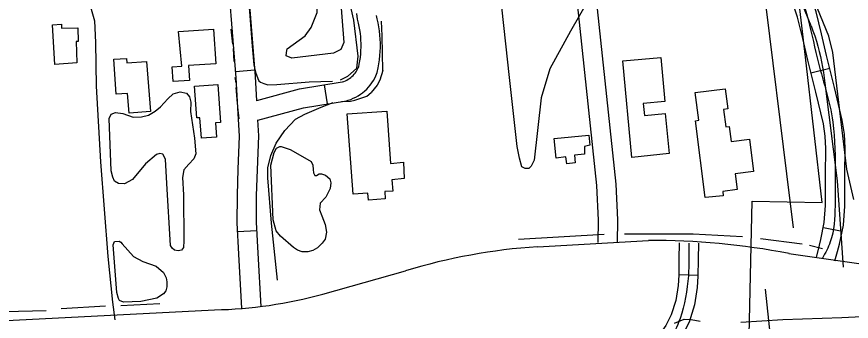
# Model space of a CAD drawing. Extents: x 3567028 to 3605064, y 510945 to 536587.
# Drawn here: x 3595582 to 3596882, y 524216 to 524691 of the extents above; entities that cross this region are included whole.
import ezdxf

# ---------------------------------------------------------------- set-up
doc = ezdxf.new("R2010")
doc.units = 0
for name, color, linetype in [('V-BLDG-OTLN', 7, 'Continuous'), ('V-DTCH-CNTR', 7, 'Continuous'), ('V-LEVE-TOET', 7, 'Continuous'), ('V-ROAD-CNTR', 7, 'Continuous'), ('V-SITE-VEGE', 7, 'Continuous'), ('V-TOPO-SHOR', 7, 'Continuous'), ('V-UTIL-LINE', 7, 'Continuous')]:
    doc.layers.add(name, color=color, linetype=linetype)

msp = doc.modelspace()

# ---------------------------------------------------------------- linework, layer by layer
at = {"layer": 'V-BLDG-OTLN'}
for points in [[(3595641.3, 524616.4), (3595637.5, 524678), (3595651.3, 524678.9), (3595651.5, 524672.9), (3595676.7, 524673.1), (3595677.3, 524651.8), (3595674.4, 524651.7), (3595675.4, 524618.6)], [(3595833.6, 524667.3), (3595888.4, 524671.2), (3595892.1, 524617.4), (3595849.2, 524614.4), (3595850.8, 524591.3), (3595825.5, 524589.5), (3595823.9, 524612.3), (3595839, 524613.4)], [(3595784, 524620.9), (3595790.4, 524543), (3595756.9, 524540.2), (3595754.4, 524571.2), (3595736.6, 524570), (3595733.2, 524624.3), (3595752.7, 524625.5), (3595753.4, 524618.7)], [(3596540.1, 524471.3), (3596525.9, 524621.7), (3596584.9, 524627.2), (3596591.3, 524558.8), (3596557.8, 524555.6), (3596559.6, 524536.8), (3596592, 524539.9), (3596597.9, 524477.6)], [(3595899, 524525.8), (3595891.4, 524525.3), (3595892.9, 524503.2), (3595869.4, 524501.5), (3595867.1, 524533.4), (3595862.3, 524533), (3595858.7, 524582.5), (3595894.8, 524585.1)], [(3596654.4, 524408.9), (3596639, 524528.7), (3596644.2, 524529.4), (3596638.6, 524572.5), (3596685.3, 524578.5), (3596689.3, 524547), (3596682.9, 524546.2), (3596686.5, 524518.9), (3596691.7, 524519.6), (3596694.6, 524496.5), (3596723.4, 524500.1), (3596729.6, 524449.4), (3596701, 524445.9), (3596704.1, 524421.4), (3596681.6, 524418.6), (3596682.3, 524412)], [(3596105.9, 524414.1), (3596096.7, 524539.4), (3596158.5, 524543.4), (3596163.9, 524462.2), (3596184.2, 524464), (3596185.3, 524438.6), (3596166, 524436.5), (3596167.4, 524419.1), (3596155.2, 524418.5), (3596155.8, 524407), (3596129.5, 524405.1), (3596128.8, 524415.9)], [(3596418.9, 524501.1), (3596473, 524506.4), (3596474.5, 524490.5), (3596466.2, 524488.6), (3596466.1, 524476.4), (3596450.6, 524474.8), (3596451.9, 524462.9), (3596438.5, 524461.4), (3596437.3, 524472.2), (3596422.3, 524470.5)]]:
    msp.add_lwpolyline(points, close=True, dxfattribs=at)
at = {"layer": 'V-DTCH-CNTR'}
for points in [[(3596819.2, 524676.3), (3596810.1, 524699.1), (3596801.3, 524722.1), (3596792.8, 524745.2), (3596790.3, 524753.1), (3596787.9, 524761.2), (3596785.8, 524769.3), (3596783.9, 524777.4), (3596782.2, 524785.6), (3596780.7, 524793.8), (3596779.5, 524802.1), (3596778.4, 524810.4), (3596777.6, 524818.7), (3596777, 524827.1), (3596776.6, 524835.4)], [(3596819.2, 524676.3), (3596822.2, 524668.5), (3596824.9, 524660.6), (3596827.5, 524652.7), (3596829.9, 524644.7), (3596832, 524636.6), (3596834, 524628.5), (3596835.7, 524620.3), (3596837.2, 524612.1), (3596838.6, 524603.9), (3596839.7, 524595.6), (3596840.6, 524587.3)], [(3596840.6, 524587.3), (3596859.8, 524435.1), (3596869.2, 524300.9)]]:
    msp.add_lwpolyline(points, dxfattribs=at)
at = {"layer": 'V-LEVE-TOET'}
for points in [[(3596709.6, 524215), (3596775.1, 524219.2), (3596867.3, 524222.3), (3596992.9, 524228.6), (3597063.2, 524227.1), (3597160.4, 524222.7), (3597250.9, 524214.2)], [(3596606.5, 524213.8), (3596621.3, 524219.9), (3596632.2, 524219.5), (3596646.3, 524216.5)]]:
    msp.add_lwpolyline(points, dxfattribs=at)
at = {"layer": 'V-ROAD-CNTR'}
for p, q in [((3595922.7, 524605.4), (3595952.6, 524607.7)), ((3596819, 524603.3), (3596848.2, 524610.5)), ((3596060.8, 524584.4), (3596065.5, 524554.8)), ((3595925.9, 524356), (3595955.8, 524357.7)), ((3596838.4, 524362.7), (3596867.8, 524356.8)), ((3596643, 524288), (3596613, 524288.6))]:
    msp.add_line(p, q, dxfattribs=at)
for points in [[(3596517.6, 524338.4), (3596518.3, 524374.5), (3596515.4, 524430), (3596376.5, 525736.4)], [(3596487.6, 524339), (3596488.3, 524374), (3596485.5, 524427.6), (3596346.6, 525733.2)], [(3595614.1, 525320.6), (3595604.9, 525261.4), (3595602.7, 525230.3), (3595605.4, 525172), (3595611.3, 525104.4), (3595622.2, 524987.1), (3595632.1, 524903.7), (3595643.5, 524844.1), (3595660.4, 524786), (3595680.9, 524739.8), (3595690.7, 524719.8), (3595697.7, 524702.4), (3595703, 524684.3), (3595704.6, 524650.2), (3595705.7, 524582.6), (3595712.4, 524464.5), (3595723.7, 524317.3), (3595730.8, 524246.1), (3595734.4, 524218.7)], [(3595932.6, 524236.5), (3595927.9, 524321), (3595925.1, 524369.9), (3595925.5, 524412.9), (3595926.8, 524453.2), (3595928.8, 524504.7), (3595926.8, 524539.8), (3595923.5, 524595.3), (3595907.6, 524796.3), (3595896.4, 524945.1)], [(3595955.7, 524559.5), (3595953.5, 524597.3), (3595937.5, 524798.6), (3595926.3, 524947.4)], [(3596827.9, 524315.6), (3596832.2, 524334.8), (3596834.6, 524343.6), (3596839.8, 524370), (3596841.6, 524396.9), (3596841.9, 524420.1), (3596841.7, 524443.9), (3596842.1, 524485.2), (3596841.4, 524504.7), (3596838.4, 524523.7), (3596826.4, 524573.1), (3596814.2, 524623.1), (3596806.3, 524656.7), (3596798.1, 524689.6), (3596789.3, 524715.5), (3596779.3, 524741.7), (3596772.1, 524761.2), (3596764.8, 524781.5), (3596762.4, 524791.4), (3596760.8, 524816.8)], [(3596856, 524310.7), (3596860.4, 524325.2), (3596863.7, 524336.3), (3596869.6, 524366.1), (3596871.6, 524395.8), (3596871.9, 524420.1), (3596871.7, 524443.9), (3596872.1, 524485.7), (3596871.3, 524507.6), (3596867.8, 524529.5), (3596855.6, 524580.3), (3596843.3, 524630.1), (3596835.4, 524663.8), (3596826.9, 524698), (3596817.6, 524725.6), (3596807.4, 524752.3), (3596800.3, 524771.5), (3596793.6, 524790.2), (3596792.2, 524795.9), (3596790.7, 524818.7)], [(3595955.6, 524560), (3596022.1, 524578.2), (3596088.8, 524589), (3596089.1, 524589.1), (3596091.4, 524589.9), (3596093.7, 524590.8), (3596095.9, 524591.9), (3596098, 524593.1), (3596100, 524594.4), (3596102, 524595.9), (3596103.9, 524597.4), (3596105.7, 524599.1), (3596107.3, 524600.9), (3596108.9, 524602.8), (3596110.3, 524604.7), (3596111.6, 524606.8), (3596112.8, 524608.9), (3596113.9, 524611.1), (3596114.5, 524612.5), (3596115.4, 524616.6), (3596116.3, 524621.9), (3596117.1, 524627.2), (3596117.6, 524632.5), (3596118, 524637.9), (3596118.2, 524643.2), (3596118.2, 524648.6), (3596118, 524654), (3596117.6, 524659.3), (3596117.1, 524664.6), (3596116.3, 524669.9), (3596115.4, 524675.2), (3596114.3, 524680.5), (3596112.7, 524686.8), (3596111.6, 524695.7)], [(3595957.4, 524529.4), (3596028.4, 524548.8), (3596095.3, 524559.6), (3596098.2, 524560.5), (3596102.2, 524561.9), (3596106.1, 524563.5), (3596109.9, 524565.3), (3596113.6, 524567.4), (3596117.1, 524569.8), (3596120.5, 524572.3), (3596123.8, 524575), (3596126.9, 524577.9), (3596129.8, 524581), (3596132.5, 524584.2), (3596135, 524587.7), (3596137.3, 524591.2), (3596139.4, 524594.9), (3596141.3, 524598.7), (3596143.3, 524603.5), (3596144.8, 524610.9), (3596146, 524617.2), (3596146.8, 524623.5), (3596147.5, 524629.9), (3596148, 524636.3), (3596148.2, 524642.7), (3596148.2, 524649.1), (3596148, 524655.5), (3596147.5, 524661.9), (3596146.9, 524668.3), (3596146, 524674.7), (3596144.8, 524681), (3596143.5, 524687.2), (3596142.2, 524692.3)], [(3595962.5, 524239.6), (3595957.9, 524322.7), (3595955.1, 524370.6), (3595955.5, 524412.3), (3595956.7, 524452.1), (3595958.8, 524505), (3595957.4, 524530.2)], [(3596392.9, 524332.6), (3596566.1, 524342.3)], [(3596613.8, 524338.5), (3596613.4, 524313.1), (3596613, 524288.1), (3596612.1, 524272.2), (3596608.4, 524249.1), (3596601.2, 524226.6), (3596593.1, 524210.2), (3596559.9, 524162.9), (3596549.3, 524152.2)], [(3596643.8, 524338.1), (3596643.4, 524312.7), (3596643, 524286.9), (3596642, 524269), (3596637.6, 524242.1), (3596629.1, 524215.3), (3596619, 524194.8), (3596590, 524153.7)], [(3596784.8, 524321.9), (3596871.9, 524309.5)], [(3596058.6, 524258.7), (3596187.5, 524295.1)], [(3595555.4, 524217.4), (3595890, 524234.3)]]:
    msp.add_lwpolyline(points, dxfattribs=at)
for centre, radius, start, end in [((3596456.2, 523402.9), 931.8, 93.896, 106.7628), ((3596573, 523232.3), 1110, 78.9979, 90.3574), ((3598041.3, 532289.9), 8065.6, 261.66379, 263.75319), ((3595876.3, 524926.2), 692, 271.1386, 285.2779)]:
    msp.add_arc(centre, radius, start, end, dxfattribs=at)
for points in [[(3596775.8, 524817.8), (3596779.2, 524785.8), (3596793.3, 524747), (3596812.5, 524693.8), (3596828.7, 524626.6), (3596853.1, 524526.6), (3596856.7, 524443.9), (3596856.6, 524396.3), (3596849.1, 524339.9), (3596837, 524314.5)], [(3596628.8, 524338.3), (3596628, 524287.5), (3596615.1, 524220.9), (3596571.4, 524153.3), (3596522.7, 524099), (3596533.3, 524018.7), (3596537.3, 523968.3)]]:
    msp.add_spline(points, degree=3, dxfattribs=at)
at = {"layer": 'V-SITE-VEGE'}
for points in [[(3596368.6, 524457.1), (3596365.1, 524470.2), (3596361.6, 524488.4), (3596349.4, 524596.1), (3596311.7, 524944), (3596283, 525250.4), (3596248.5, 525559.7), (3596209.9, 525889.5)], [(3596885.6, 524406.3), (3596875, 524453.1), (3596853.3, 524634.8), (3596846.9, 524660.3), (3596829.1, 524703.5), (3596807.7, 524758.4)], [(3596472.6, 524717.2), (3596444.6, 524668), (3596412.1, 524609.4), (3596398.6, 524564.4), (3596387.6, 524467.1), (3596383.2, 524457.7), (3596379.5, 524454.1), (3596373.7, 524454.1), (3596368.6, 524457.1)]]:
    msp.add_lwpolyline(points, dxfattribs=at)
for points in [[(3596003.2, 524640.7), (3596031.1, 524660.9), (3596040.6, 524673.9), (3596049.6, 524697.1), (3596053.1, 524772.7), (3596042.1, 524841.2), (3596044.3, 524849.9), (3596053.1, 524855.7), (3596060.4, 524854.2), (3596061.1, 524854.2), (3596082.8, 524757.2), (3596091.4, 524650.2), (3596086.9, 524639.3), (3596075.2, 524633.6), (3596010.4, 524626.1), (3596001.7, 524629.8), (3596002.5, 524638.5)], [(3595821.1, 524334.4), (3595815.8, 524431.1), (3595813.6, 524469), (3595809.6, 524476.6), (3595804.9, 524477.8), (3595799.4, 524476), (3595782.6, 524461.6), (3595762, 524437), (3595749.6, 524430.2), (3595740.5, 524431), (3595734, 524434.7), (3595731.5, 524440.9), (3595728.7, 524450.4), (3595725.8, 524532.2), (3595729.1, 524538.7), (3595735.7, 524541.6), (3595746.9, 524540.1), (3595762.9, 524534.1), (3595776.3, 524534.7), (3595786.9, 524537.2), (3595797.5, 524543.3), (3595805.9, 524550.5), (3595816.9, 524562.7), (3595825.7, 524570.6), (3595836.3, 524573.8), (3595846.1, 524571.6), (3595850.7, 524565.7), (3595852.8, 524557.3), (3595852.7, 524543.1), (3595858.9, 524501.7), (3595860.9, 524476.9), (3595857.9, 524469.3), (3595849.9, 524461), (3595842.1, 524452.4), (3595840.2, 524440.4), (3595841.8, 524413.5), (3595842.3, 524341.8), (3595841.5, 524331.3), (3595838.2, 524327), (3595833.4, 524326.3), (3595827.6, 524327.4), (3595823.7, 524330.4)], [(3595993.7, 524488.3), (3596007.9, 524483.8), (3596023.2, 524474.9), (3596040.3, 524465.3), (3596043.2, 524459.4), (3596043.8, 524452.9), (3596044.1, 524447.4), (3596046.3, 524443.3), (3596048.9, 524443.3), (3596052.9, 524445.8), (3596056.6, 524446.2), (3596062.7, 524443.9), (3596069.3, 524438.4), (3596071, 524431.8), (3596069.9, 524423.1), (3596063.2, 524409.6), (3596054.3, 524400.2), (3596053.5, 524390), (3596057.1, 524380.8), (3596062.1, 524366.9), (3596064.5, 524355.2), (3596062.3, 524344.3), (3596057.5, 524338.1), (3596050.5, 524330.8), (3596043.1, 524326.5), (3596035.1, 524324.8), (3596026.3, 524324.5), (3596019, 524327.1), (3596012.9, 524331.2), (3595992.9, 524348.9), (3595985.7, 524357.3), (3595981.1, 524374.5), (3595977.8, 524459.6), (3595982.7, 524479.3), (3595986.4, 524485.8), (3595991.6, 524488.7)], [(3595746.1, 524337), (3595763.9, 524317.5), (3595778.4, 524309.3), (3595798.8, 524302.2), (3595810.4, 524292.6), (3595814.7, 524284.2), (3595815.4, 524278), (3595815.7, 524270.3), (3595814.2, 524263.7), (3595810.5, 524259), (3595799.8, 524252.5), (3595775.3, 524247.3), (3595747.9, 524246), (3595741.7, 524248.6), (3595740.3, 524251.9), (3595737.8, 524261.5), (3595731.9, 524335.3), (3595734.1, 524340.7), (3595741.4, 524341), (3595744, 524339.6)]]:
    msp.add_lwpolyline(points, close=True, dxfattribs=at)
at = {"layer": 'V-TOPO-SHOR'}
for p, q in [((3595918.5, 524647.6), (3595915.8, 524671.1)), ((3595920.5, 524621), (3595919.2, 524641.1)), ((3596111.7, 524610.4), (3596096.8, 524597.6)), ((3595923.8, 524587.8), (3595921.9, 524595.7)), ((3596096.8, 524597.6), (3596085.4, 524591.9)), ((3595925.5, 524556.2), (3595923.5, 524580.1)), ((3595928.2, 524531.8), (3595926.4, 524549.6)), ((3596363.2, 524344.5), (3596496.9, 524352.1)), ((3596528.5, 524352.5), (3596635.7, 524352.5)), ((3596635.7, 524352.5), (3596712.4, 524348.7)), ((3596805.4, 524336.3), (3596740.2, 524344.6)), ((3596836.8, 524329.3), (3596816.6, 524334.3)), ((3595651.2, 524236.2), (3595720.2, 524240.5)), ((3595744, 524241.3), (3595804.6, 524244))]:
    msp.add_line(p, q, dxfattribs=at)
for points in [[(3596111.7, 524610.4), (3596113.7, 524629.3), (3596106.9, 524685.2), (3596091.8, 524751.4), (3596068.1, 524839.8), (3596060.7, 524866.5), (3596056.1, 524889.9), (3596050.6, 524923.9), (3596043.2, 524952.8), (3596037.5, 524966.5)], [(3595940.9, 524746), (3595948.6, 524644.6), (3595951.3, 524615.7), (3595953.8, 524604.4), (3595957.2, 524594.4), (3595959.1, 524590.9), (3595961.3, 524588.6), (3595966.5, 524586.6), (3595972.9, 524584.7), (3595986.7, 524585.2), (3596037.5, 524589.3), (3596073.8, 524590.4)], [(3596152.1, 524606.9), (3596150.9, 524660.9), (3596149.9, 524683.4)], [(3596152.1, 524606.9), (3596147.5, 524591.9), (3596143.4, 524584.2), (3596134.1, 524572.4)], [(3596087.7, 524558.5), (3596101.8, 524558.9), (3596108.3, 524560.8), (3596117.7, 524563.7), (3596127, 524567), (3596134.1, 524572.4)], [(3595988, 524280.5), (3595978.4, 524369), (3595972.9, 524439.7), (3595973.1, 524455.1), (3595977.4, 524474.7), (3595985.9, 524493.9), (3595999.3, 524513.4), (3596015.8, 524531.3), (3596030.7, 524538.9), (3596055.8, 524549.9), (3596074.7, 524557)], [(3595407.7, 524237), (3595461.8, 524232.4), (3595519.8, 524230.9), (3595627.7, 524233.2)]]:
    msp.add_lwpolyline(points, dxfattribs=at)
at = {"layer": 'V-UTIL-LINE'}
for points in [[(3596327.8, 519244.7), (3596555.7, 520553.5), (3596608.7, 520856.4), (3596642.8, 521383.2), (3596692.8, 522850), (3596727.6, 524403.4), (3596836.4, 524401.6), (3596810.3, 524627.5), (3596703.2, 525545), (3596437.4, 527490.4), (3596297.3, 528599.7), (3596136.1, 529068.6), (3595798.6, 529823.1), (3595723.9, 529790.6), (3593807.5, 530393.4), (3590721.5, 531321.4), (3590641.1, 531392.9), (3586481.9, 532688.7), (3586460.6, 532628.9), (3586412.1, 532650), (3586126, 532775.2), (3585921.6, 532944.8), (3585269.7, 534343.3), (3585128.3, 534649.8)], [(3596791.9, 524361.7), (3596739.5, 524786.9), (3596601, 525839.5), (3596474.5, 526776), (3596371, 527407), (3596363.4, 527498.3), (3596200.4, 528670.9), (3595809.8, 529640.4)], [(3596747.5, 524266.5), (3596786.3, 523905.4), (3596740.3, 521553.7), (3596736.8, 521339.2)]]:
    msp.add_lwpolyline(points, dxfattribs=at)

doc.saveas('drawing.dxf')
